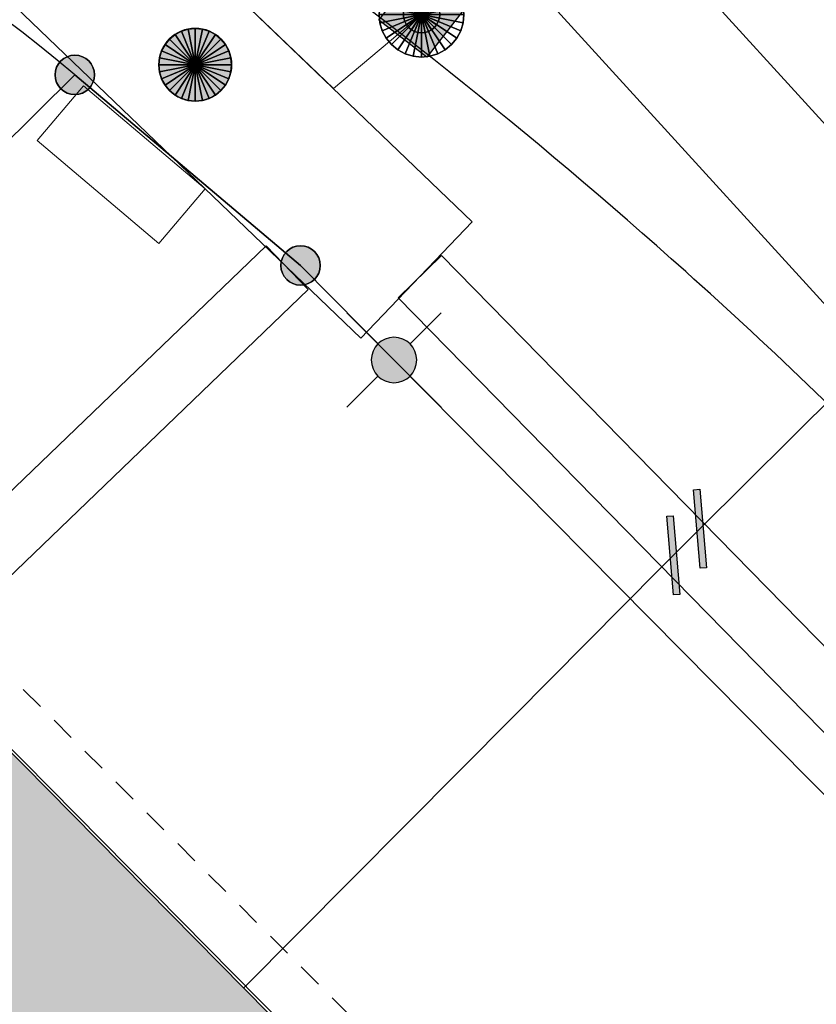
# Model space of a CAD drawing. Header units: metres. Extents: x 2695560 to 2696939, y 1260491 to 1262050.
# Tile 387 of 656: x 2695855.31 to 2695861.88, y 1261109.3 to 1261117.42. Entities that reach past the tile are written whole.
import ezdxf

# ---------------------------------------------------------------- set-up
doc = ezdxf.new("R2010")
doc.units = ezdxf.units.M
doc.linetypes.add('AUSGEZOGEN', pattern=[0])
doc.linetypes.add('VERDECKT2_S2', pattern=[0.36, 0.2, -0.16])
for name, color, linetype in [('XR$1$AV_Gebäudeflächen (BB)', 7, 'AUSGEZOGEN'), ('XR$1$AV_Grenzpunkte', 7, 'AUSGEZOGEN'), ('XR$1$AV_Linien (BB)', 7, 'AUSGEZOGEN'), ('XR$1$AW_LK_Schachtdeckel', 24, 'AUSGEZOGEN'), ('XR$1$EW_LK_Bauwerk_FL_Linie_Punkt', 1, 'AUSGEZOGEN'), ('XR$1$Liegenschaftsgrenzen', 7, 'AUSGEZOGEN'), ('XR$1$PFAV', 255, 'AUSGEZOGEN'), ('XR$1$PFAW', 255, 'AUSGEZOGEN'), ('XR$1$PFEW', 255, 'AUSGEZOGEN'), ('XR$1$RP_Abstandslinie', 7, 'AUSGEZOGEN'), ('XR$1$WA_LK_Rohrleitungsteil', 171, 'AUSGEZOGEN')]:
    doc.layers.add(name, color=color, linetype=linetype)
for name, color, linetype, lineweight in [('XR$2$ABW-Linie-M-ungenau-tot', 6, 'AUSGEZOGEN', 18), ('XR$2$ABW-Linie-R-ungenau', 4, 'VERDECKT2_S2', 18), ('XR$2$ABW-Punkt', 6, 'AUSGEZOGEN', 18), ('XR$2$ELE-Flaeche-oberirdisch', 1, 'AUSGEZOGEN', 18), ('XR$2$ELE-LinieFlaeche-genau', 1, 'AUSGEZOGEN', 18), ('XR$2$ELE-Punkt', 1, 'AUSGEZOGEN', 18), ('XR$2$KOM-LinieFlaeche-U-genau', 91, 'AUSGEZOGEN', 18), ('XR$2$WAS-Linie-genau', 5, 'AUSGEZOGEN', 18)]:
    doc.layers.add(name, color=color, linetype=linetype, lineweight=lineweight)

# ---------------------------------------------------------------- blocks, each defined once
blk = doc.blocks.new('COMPLEXOBJECT_640')
at = {"layer": 'XR$1$AV_Linien (BB)', "color": 7, "linetype": 'AUSGEZOGEN', "transparency": 33554687}
for centre, radius, start, end in [((5830.6346, 11082.9417), 43.7568, 48.13652, 54.83106), ((5830.2176, 11082.51), 44.3565, 44.33375, 48.10754)]:
    blk.add_arc(centre, radius, start, end, dxfattribs=at)
blk = doc.blocks.new('COMPLEXOBJECT_1357')
at = {"layer": 'XR$1$Liegenschaftsgrenzen', "color": 7, "linetype": 'AUSGEZOGEN', "transparency": 33554687}
blk.add_lwpolyline([(5866.13, 11106.01), (5857.43, 11114.8), (5856.66, 11115.58), (5854.797, 11117.151)], dxfattribs=at)
blk.add_arc((5848.1457, 11109.4273), 10.1929, 49.26635, 82.89745, dxfattribs=at)
blk = doc.blocks.new('BAV15')
at = {"layer": 'XR$1$PFAV', "transparency": 33554687}
blk.add_hatch(color=7, dxfattribs=at).paths.add_polyline_path([(0.5, 0), (0.49, 0.101), (0.459, 0.197), (0.41, 0.286), (0.344, 0.362), (0.264, 0.424), (0.174, 0.469), (0.076, 0.494), (-0.025, 0.499), (-0.125, 0.484), (-0.22, 0.449), (-0.306, 0.395), (-0.379, 0.326), (-0.437, 0.243), (-0.477, 0.15), (-0.497, 0.051), (-0.497, -0.051), (-0.477, -0.15), (-0.437, -0.243), (-0.379, -0.326), (-0.306, -0.395), (-0.22, -0.449), (-0.125, -0.484), (-0.025, -0.499), (0.076, -0.494), (0.174, -0.469), (0.264, -0.424), (0.344, -0.362), (0.41, -0.286), (0.459, -0.197), (0.49, -0.101)])
at = {"color": 7, "transparency": 33554687}
for start, end in [(90, 270), (270, 90)]:
    blk.add_arc((0, 0), 0.5, start, end, dxfattribs=at)
at = {"layer": 'XR$1$PFAV', "transparency": 33554687}
blk.add_circle((0, 0), 0.5, dxfattribs=at)
blk = doc.blocks.new('BWAV19')
at = {"layer": 'XR$1$PFAV', "transparency": 33554687}
blk.add_hatch(color=7, dxfattribs=at).paths.add_polyline_path([(0, 0.24), (-0.024, 0.239), (-0.048, 0.235), (-0.072, 0.229), (-0.095, 0.221), (-0.116, 0.21), (-0.137, 0.197), (-0.156, 0.182), (-0.174, 0.165), (-0.19, 0.147), (-0.204, 0.127), (-0.215, 0.106), (-0.225, 0.083), (-0.232, 0.06), (-0.237, 0.036), (-0.24, 0.012), (-0.24, -0.012), (-0.237, -0.036), (-0.232, -0.06), (-0.225, -0.083), (-0.215, -0.106), (-0.204, -0.127), (-0.19, -0.147), (-0.174, -0.165), (-0.156, -0.182), (-0.137, -0.197), (-0.116, -0.21), (-0.095, -0.221), (-0.072, -0.229), (-0.048, -0.235), (-0.024, -0.239), (0, -0.24), (0.024, -0.239), (0.048, -0.235), (0.072, -0.229), (0.095, -0.221), (0.116, -0.21), (0.137, -0.197), (0.156, -0.182), (0.174, -0.165), (0.19, -0.147), (0.204, -0.127), (0.215, -0.106), (0.225, -0.083), (0.232, -0.06), (0.237, -0.036), (0.24, -0.012), (0.24, 0.012), (0.237, 0.036), (0.232, 0.06), (0.225, 0.083), (0.215, 0.106), (0.204, 0.127), (0.19, 0.147), (0.174, 0.165), (0.156, 0.182), (0.137, 0.197), (0.116, 0.21), (0.095, 0.221), (0.072, 0.229), (0.048, 0.235), (0.024, 0.239)])
at = {"color": 7, "transparency": 33554687}
for p, q in [((-0.5, 0.5), (-0.17, 0.17)), ((0.17, 0.17), (0.5, 0.5)), ((-0.5, -0.5), (-0.17, -0.17)), ((0.17, -0.17), (0.5, -0.5))]:
    blk.add_line(p, q, dxfattribs=at)
for start, end in [(90, 270), (270, 90)]:
    blk.add_arc((0, 0), 0.24, start, end, dxfattribs=at)
blk = doc.blocks.new('BAW2089')
at = {"layer": 'XR$1$PFAW', "transparency": 33554687}
blk.add_hatch(color=7, dxfattribs=at).paths.add_polyline_path([(-0.5, 0.5), (-0.5, -0.5), (0.5, -0.5), (0.5, 0.5)])
at = {"transparency": 33554687}
blk.add_lwpolyline([(-0.5, 0.5), (0.5, 0.5), (0.5, -0.5), (-0.5, -0.5), (-0.5, 0.5)], close=True, dxfattribs=at)
at = {"layer": 'XR$1$PFAW', "transparency": 33554687}
blk.add_lwpolyline([(-0.5, 0.5), (0.5, 0.5), (0.5, -0.5), (-0.5, -0.5), (-0.5, 0.5)], close=True, dxfattribs=at)
blk = doc.blocks.new('BWA2013')
at = {"true_color": 0x000000, "transparency": 33554687}
blk.add_hatch(color=18, dxfattribs=at).paths.add_polyline_path([(-0.291, -0.409), (0.352, 0.357), (0.291, 0.409), (-0.352, -0.357)])
at = {"transparency": 33554687}
blk.add_lwpolyline([(-0.291, -0.409), (-0.352, -0.357), (0.291, 0.409), (0.352, 0.357), (-0.291, -0.409)], close=True, dxfattribs=at)
blk = doc.blocks.new('BEW15')
at = {"layer": 'XR$1$PFEW', "transparency": 33554687}
h = blk.add_hatch(color=7, dxfattribs=at)
h.paths.add_polyline_path([(-0.5, 0), (-0.497, -0.05), (-0.489, -0.1), (-0.477, -0.15), (-0.459, -0.197), (-0.437, -0.242), (-0.41, -0.285), (-0.379, -0.326), (-0.344, -0.362), (-0.306, -0.395), (-0.264, -0.424), (-0.22, -0.449), (-0.173, -0.469), (-0.125, -0.484), (-0.075, -0.494), (-0.025, -0.499), (0.026, -0.499), (0.076, -0.494), (0.126, -0.484), (0.174, -0.469), (0.22, -0.449), (0.265, -0.424), (0.306, -0.395), (0.345, -0.362), (0.38, -0.326), (0.411, -0.285), (0.437, -0.242), (0.46, -0.197), (0.477, -0.15), (0.49, -0.1), (0.498, -0.05), (0.5, 0), (0.498, 0.051), (0.49, 0.101), (0.477, 0.15), (0.46, 0.197), (0.437, 0.243), (0.411, 0.286), (0.38, 0.326), (0.345, 0.363), (0.306, 0.396), (0.265, 0.424), (0.22, 0.449), (0.174, 0.469), (0.126, 0.484), (0.076, 0.494), (0.026, 0.5), (-0.025, 0.5), (-0.075, 0.494), (-0.125, 0.484), (-0.173, 0.469), (-0.22, 0.449), (-0.264, 0.424), (-0.306, 0.396), (-0.344, 0.363), (-0.379, 0.326), (-0.41, 0.286), (-0.437, 0.243), (-0.459, 0.197), (-0.477, 0.15), (-0.489, 0.101), (-0.497, 0.051)])
h.paths.add_polyline_path([(0.01, 0.001), (0.01, 0), (0.01, -0.001), (0.01, -0.002), (0.01, -0.003), (0.009, -0.004), (0.009, -0.005), (0.009, -0.006), (0.008, -0.006), (0.007, -0.007), (0.006, -0.008), (0.006, -0.008), (0.005, -0.009), (0.004, -0.009), (0.003, -0.01), (0.002, -0.01), (0.001, -0.01), (0, -0.01), (-0.001, -0.01), (-0.002, -0.01), (-0.003, -0.009), (-0.004, -0.009), (-0.005, -0.008), (-0.006, -0.008), (-0.007, -0.007), (-0.007, -0.006), (-0.008, -0.006), (-0.008, -0.005), (-0.009, -0.004), (-0.009, -0.003), (-0.009, -0.002), (-0.01, -0.001), (-0.01, 0), (-0.01, 0.001), (-0.009, 0.002), (-0.009, 0.003), (-0.009, 0.004), (-0.008, 0.005), (-0.008, 0.006), (-0.007, 0.007), (-0.007, 0.007), (-0.006, 0.008), (-0.005, 0.009), (-0.004, 0.009), (-0.003, 0.01), (-0.002, 0.01), (-0.001, 0.01), (0, 0.01), (0.001, 0.01), (0.002, 0.01), (0.003, 0.01), (0.004, 0.01), (0.005, 0.009), (0.006, 0.009), (0.006, 0.008), (0.007, 0.007), (0.008, 0.007), (0.009, 0.006), (0.009, 0.005), (0.009, 0.004), (0.01, 0.003), (0.01, 0.002)], flags=16)
at = {"color": 1, "transparency": 33554687}
for start, end in [(0, 180), (180, 0)]:
    blk.add_arc((0, 0), 0.5, start, end, dxfattribs=at)
at = {"layer": 'XR$1$PFEW', "transparency": 33554687}
blk.add_circle((0, 0), 0.5, dxfattribs=at)
blk = doc.blocks.new('ELE-SCHACHT_RUND')
at = {"layer": 'XR$2$ELE-Punkt', "linetype": 'AUSGEZOGEN', "lineweight": 25, "transparency": 33554687}
for points in [[(-166.7, 249.4, 2500), (0, 0, 2500), (-212.1, 212.1, 2500)], [(-166.7, 249.4), (0, 0), (-212.1, 212.1)], [(-166.7, 249.4, 2500), (-166.7, 249.4), (-212.1, 212.1), (-212.1, 212.1, 2500)], [(-114.8, 277.2, 2500), (0, 0, 2500), (-166.7, 249.4, 2500)], [(-114.8, 277.2), (0, 0), (-166.7, 249.4)], [(-114.8, 277.2, 2500), (-114.8, 277.2), (-166.7, 249.4), (-166.7, 249.4, 2500)], [(-58.5, 294.2, 2500), (0, 0, 2500), (-114.8, 277.2, 2500)], [(-58.5, 294.2), (0, 0), (-114.8, 277.2)], [(-58.5, 294.2, 2500), (-58.5, 294.2), (-114.8, 277.2), (-114.8, 277.2, 2500)], [(0, 300, 2500), (0, 0, 2500), (-58.5, 294.2, 2500)], [(0, 300), (0, 0), (-58.5, 294.2)], [(0, 300, 2500), (0, 300), (-58.5, 294.2), (-58.5, 294.2, 2500)], [(58.5, 294.2, 2500), (0, 0, 2500), (0, 300, 2500)], [(58.5, 294.2), (0, 0), (0, 300)], [(58.5, 294.2, 2500), (58.5, 294.2), (0, 300), (0, 300, 2500)], [(114.8, 277.2, 2500), (0, 0, 2500), (58.5, 294.2, 2500)], [(114.8, 277.2), (0, 0), (58.5, 294.2)], [(166.7, 249.4, 2500), (0, 0, 2500), (114.8, 277.2, 2500)], [(166.7, 249.4), (0, 0), (114.8, 277.2)], [(212.1, 212.1, 2500), (0, 0, 2500), (166.7, 249.4, 2500)], [(212.1, 212.1), (0, 0), (166.7, 249.4)], [(114.8, 277.2, 2500), (114.8, 277.2), (58.5, 294.2), (58.5, 294.2, 2500)], [(166.7, 249.4, 2500), (166.7, 249.4), (114.8, 277.2), (114.8, 277.2, 2500)], [(212.1, 212.1, 2500), (212.1, 212.1), (166.7, 249.4), (166.7, 249.4, 2500)], [(-249.4, 166.7, 2500), (0, 0, 2500), (-277.2, 114.8, 2500)], [(-249.4, 166.7), (0, 0), (-277.2, 114.8)], [(-249.4, 166.7, 2500), (-249.4, 166.7), (-277.2, 114.8), (-277.2, 114.8, 2500)], [(-212.1, 212.1, 2500), (0, 0, 2500), (-249.4, 166.7, 2500)], [(-212.1, 212.1), (0, 0), (-249.4, 166.7)], [(-212.1, 212.1, 2500), (-212.1, 212.1), (-249.4, 166.7), (-249.4, 166.7, 2500)], [(249.4, 166.7, 2500), (0, 0, 2500), (212.1, 212.1, 2500)], [(249.4, 166.7), (0, 0), (212.1, 212.1)], [(277.2, 114.8, 2500), (0, 0, 2500), (249.4, 166.7, 2500)], [(277.2, 114.8), (0, 0), (249.4, 166.7)], [(249.4, 166.7, 2500), (249.4, 166.7), (212.1, 212.1), (212.1, 212.1, 2500)], [(277.2, 114.8, 2500), (277.2, 114.8), (249.4, 166.7), (249.4, 166.7, 2500)], [(-277.2, 114.8, 2500), (0, 0, 2500), (-294.2, 58.5, 2500)], [(-277.2, 114.8), (0, 0), (-294.2, 58.5)], [(-277.2, 114.8, 2500), (-277.2, 114.8), (-294.2, 58.5), (-294.2, 58.5, 2500)], [(294.2, 58.5, 2500), (0, 0, 2500), (277.2, 114.8, 2500)], [(294.2, 58.5), (0, 0), (277.2, 114.8)], [(294.2, 58.5, 2500), (294.2, 58.5), (277.2, 114.8), (277.2, 114.8, 2500)], [(-294.2, 58.5, 2500), (0, 0, 2500), (-300, 0, 2500)], [(-294.2, 58.5), (0, 0), (-300, 0)], [(-294.2, 58.5, 2500), (-294.2, 58.5), (-300, 0), (-300, 0, 2500)], [(-300, 0, 2500), (0, 0, 2500), (-294.2, -58.5, 2500)], [(-300, 0), (0, 0), (-294.2, -58.5)], [(-294.2, -58.5, 2500), (0, 0, 2500), (-277.2, -114.8, 2500)], [(-294.2, -58.5), (0, 0), (-277.2, -114.8)], [(-277.2, -114.8, 2500), (0, 0, 2500), (-249.4, -166.7, 2500)], [(-277.2, -114.8), (0, 0), (-249.4, -166.7)], [(-249.4, -166.7, 2500), (0, 0, 2500), (-212.1, -212.1, 2500)], [(-249.4, -166.7), (0, 0), (-212.1, -212.1)], [(-212.1, -212.1, 2500), (0, 0, 2500), (-166.7, -249.4, 2500)], [(-212.1, -212.1), (0, 0), (-166.7, -249.4)], [(-166.7, -249.4, 2500), (0, 0, 2500), (-114.8, -277.2, 2500)], [(-166.7, -249.4), (0, 0), (-114.8, -277.2)], [(-114.8, -277.2, 2500), (0, 0, 2500), (-58.5, -294.2, 2500)], [(-114.8, -277.2), (0, 0), (-58.5, -294.2)], [(-58.5, -294.2, 2500), (0, 0, 2500), (0, -300, 2500)], [(-58.5, -294.2), (0, 0), (0, -300)], [(300, 0, 2500), (0, 0, 2500), (294.2, 58.5, 2500)], [(300, 0), (0, 0), (294.2, 58.5)], [(0, -300, 2500), (0, 0, 2500), (58.5, -294.2, 2500)], [(58.5, -294.2, 2500), (0, 0, 2500), (114.8, -277.2, 2500)], [(114.8, -277.2, 2500), (0, 0, 2500), (166.7, -249.4, 2500)], [(166.7, -249.4, 2500), (0, 0, 2500), (212.1, -212.1, 2500)], [(212.1, -212.1, 2500), (0, 0, 2500), (249.4, -166.7, 2500)], [(249.4, -166.7, 2500), (0, 0, 2500), (277.2, -114.8, 2500)], [(277.2, -114.8, 2500), (0, 0, 2500), (294.2, -58.5, 2500)], [(294.2, -58.5, 2500), (0, 0, 2500), (300, 0, 2500)], [(0, -300), (0, 0), (58.5, -294.2)], [(58.5, -294.2), (0, 0), (114.8, -277.2)], [(114.8, -277.2), (0, 0), (166.7, -249.4)], [(166.7, -249.4), (0, 0), (212.1, -212.1)], [(212.1, -212.1), (0, 0), (249.4, -166.7)], [(249.4, -166.7), (0, 0), (277.2, -114.8)], [(277.2, -114.8), (0, 0), (294.2, -58.5)], [(294.2, -58.5), (0, 0), (300, 0)], [(300, 0, 2500), (300, 0), (294.2, 58.5), (294.2, 58.5, 2500)], [(-300, 0, 2500), (-300, 0), (-294.2, -58.5), (-294.2, -58.5, 2500)], [(-294.2, -58.5, 2500), (-294.2, -58.5), (-277.2, -114.8), (-277.2, -114.8, 2500)], [(277.2, -114.8, 2500), (277.2, -114.8), (294.2, -58.5), (294.2, -58.5, 2500)], [(294.2, -58.5, 2500), (294.2, -58.5), (300, 0), (300, 0, 2500)], [(-277.2, -114.8, 2500), (-277.2, -114.8), (-249.4, -166.7), (-249.4, -166.7, 2500)], [(249.4, -166.7, 2500), (249.4, -166.7), (277.2, -114.8), (277.2, -114.8, 2500)], [(-249.4, -166.7, 2500), (-249.4, -166.7), (-212.1, -212.1), (-212.1, -212.1, 2500)], [(-212.1, -212.1, 2500), (-212.1, -212.1), (-166.7, -249.4), (-166.7, -249.4, 2500)], [(166.7, -249.4, 2500), (166.7, -249.4), (212.1, -212.1), (212.1, -212.1, 2500)], [(212.1, -212.1, 2500), (212.1, -212.1), (249.4, -166.7), (249.4, -166.7, 2500)], [(-166.7, -249.4, 2500), (-166.7, -249.4), (-114.8, -277.2), (-114.8, -277.2, 2500)], [(-114.8, -277.2, 2500), (-114.8, -277.2), (-58.5, -294.2), (-58.5, -294.2, 2500)], [(-58.5, -294.2, 2500), (-58.5, -294.2), (0, -300), (0, -300, 2500)], [(0, -300, 2500), (0, -300), (58.5, -294.2), (58.5, -294.2, 2500)], [(58.5, -294.2, 2500), (58.5, -294.2), (114.8, -277.2), (114.8, -277.2, 2500)], [(114.8, -277.2, 2500), (114.8, -277.2), (166.7, -249.4), (166.7, -249.4, 2500)]]:
    blk.add_3dface(points, dxfattribs=at)
blk = doc.blocks.new('ABW-EINLAUFSCHACHT_RUND')
at = {"layer": 'XR$2$ABW-Linie-M-ungenau-tot', "linetype": 'AUSGEZOGEN', "lineweight": 25, "transparency": 33554687}
for points in [[(-124.7, 83.3, 2500), (0, 0, 2500), (-138.6, 57.4, 2500)], [(-124.7, 83.3), (0, 0), (-138.6, 57.4)], [(-124.7, 83.3, 2500), (-124.7, 83.3), (-138.6, 57.4), (-138.6, 57.4, 2500)], [(-106.1, 106.1, 2500), (0, 0, 2500), (-124.7, 83.3, 2500)], [(-106.1, 106.1), (0, 0), (-124.7, 83.3)], [(-106.1, 106.1, 2500), (-106.1, 106.1), (-124.7, 83.3), (-124.7, 83.3, 2500)], [(-83.3, 124.7, 2500), (0, 0, 2500), (-106.1, 106.1, 2500)], [(-83.3, 124.7), (0, 0), (-106.1, 106.1)], [(-83.3, 124.7, 2500), (-83.3, 124.7), (-106.1, 106.1), (-106.1, 106.1, 2500)], [(-57.4, 138.6, 2500), (0, 0, 2500), (-83.3, 124.7, 2500)], [(-57.4, 138.6), (0, 0), (-83.3, 124.7)], [(-57.4, 138.6, 2500), (-57.4, 138.6), (-83.3, 124.7), (-83.3, 124.7, 2500)], [(-29.3, 147.1, 2500), (0, 0, 2500), (-57.4, 138.6, 2500)], [(-29.3, 147.1), (0, 0), (-57.4, 138.6)], [(-29.3, 147.1, 2500), (-29.3, 147.1), (-57.4, 138.6), (-57.4, 138.6, 2500)], [(0, 150, 2500), (0, 0, 2500), (-29.3, 147.1, 2500)], [(0, 150), (0, 0), (-29.3, 147.1)], [(0, 150, 2500), (0, 150), (-29.3, 147.1), (-29.3, 147.1, 2500)], [(29.3, 147.1, 2500), (0, 0, 2500), (0, 150, 2500)], [(29.3, 147.1), (0, 0), (0, 150)], [(29.3, 147.1, 2500), (29.3, 147.1), (0, 150), (0, 150, 2500)], [(57.4, 138.6, 2500), (0, 0, 2500), (29.3, 147.1, 2500)], [(57.4, 138.6), (0, 0), (29.3, 147.1)], [(83.3, 124.7, 2500), (0, 0, 2500), (57.4, 138.6, 2500)], [(83.3, 124.7), (0, 0), (57.4, 138.6)], [(106.1, 106.1, 2500), (0, 0, 2500), (83.3, 124.7, 2500)], [(106.1, 106.1), (0, 0), (83.3, 124.7)], [(124.7, 83.3, 2500), (0, 0, 2500), (106.1, 106.1, 2500)], [(124.7, 83.3), (0, 0), (106.1, 106.1)], [(138.6, 57.4, 2500), (0, 0, 2500), (124.7, 83.3, 2500)], [(138.6, 57.4), (0, 0), (124.7, 83.3)], [(57.4, 138.6, 2500), (57.4, 138.6), (29.3, 147.1), (29.3, 147.1, 2500)], [(83.3, 124.7, 2500), (83.3, 124.7), (57.4, 138.6), (57.4, 138.6, 2500)], [(106.1, 106.1, 2500), (106.1, 106.1), (83.3, 124.7), (83.3, 124.7, 2500)], [(124.7, 83.3, 2500), (124.7, 83.3), (106.1, 106.1), (106.1, 106.1, 2500)], [(138.6, 57.4, 2500), (138.6, 57.4), (124.7, 83.3), (124.7, 83.3, 2500)], [(-147.1, 29.3, 2500), (0, 0, 2500), (-150, 0, 2500)], [(-147.1, 29.3), (0, 0), (-150, 0)], [(-147.1, 29.3, 2500), (-147.1, 29.3), (-150, 0), (-150, 0, 2500)], [(-150, 0, 2500), (0, 0, 2500), (-147.1, -29.3, 2500)], [(-150, 0), (0, 0), (-147.1, -29.3)], [(-150, 0, 2500), (-150, 0), (-147.1, -29.3), (-147.1, -29.3, 2500)], [(-138.6, 57.4, 2500), (0, 0, 2500), (-147.1, 29.3, 2500)], [(-138.6, 57.4), (0, 0), (-147.1, 29.3)], [(-138.6, 57.4, 2500), (-138.6, 57.4), (-147.1, 29.3), (-147.1, 29.3, 2500)], [(-147.1, -29.3, 2500), (0, 0, 2500), (-138.6, -57.4, 2500)], [(-147.1, -29.3), (0, 0), (-138.6, -57.4)], [(-138.6, -57.4, 2500), (0, 0, 2500), (-124.7, -83.3, 2500)], [(-138.6, -57.4), (0, 0), (-124.7, -83.3)], [(-124.7, -83.3, 2500), (0, 0, 2500), (-106.1, -106.1, 2500)], [(-124.7, -83.3), (0, 0), (-106.1, -106.1)], [(-106.1, -106.1, 2500), (0, 0, 2500), (-83.3, -124.7, 2500)], [(-106.1, -106.1), (0, 0), (-83.3, -124.7)], [(-83.3, -124.7, 2500), (0, 0, 2500), (-57.4, -138.6, 2500)], [(-83.3, -124.7), (0, 0), (-57.4, -138.6)], [(-57.4, -138.6, 2500), (0, 0, 2500), (-29.3, -147.1, 2500)], [(-57.4, -138.6), (0, 0), (-29.3, -147.1)], [(-29.3, -147.1, 2500), (0, 0, 2500), (0, -150, 2500)], [(-29.3, -147.1), (0, 0), (0, -150)], [(147.1, 29.3, 2500), (0, 0, 2500), (138.6, 57.4, 2500)], [(147.1, 29.3), (0, 0), (138.6, 57.4)], [(150, 0, 2500), (0, 0, 2500), (147.1, 29.3, 2500)], [(150, 0), (0, 0), (147.1, 29.3)], [(0, -150, 2500), (0, 0, 2500), (29.3, -147.1, 2500)], [(29.3, -147.1, 2500), (0, 0, 2500), (57.4, -138.6, 2500)], [(57.4, -138.6, 2500), (0, 0, 2500), (83.3, -124.7, 2500)], [(83.3, -124.7, 2500), (0, 0, 2500), (106.1, -106.1, 2500)], [(106.1, -106.1, 2500), (0, 0, 2500), (124.7, -83.3, 2500)], [(124.7, -83.3, 2500), (0, 0, 2500), (138.6, -57.4, 2500)], [(138.6, -57.4, 2500), (0, 0, 2500), (147.1, -29.3, 2500)], [(147.1, -29.3, 2500), (0, 0, 2500), (150, 0, 2500)], [(0, -150), (0, 0), (29.3, -147.1)], [(29.3, -147.1), (0, 0), (57.4, -138.6)], [(57.4, -138.6), (0, 0), (83.3, -124.7)], [(83.3, -124.7), (0, 0), (106.1, -106.1)], [(106.1, -106.1), (0, 0), (124.7, -83.3)], [(124.7, -83.3), (0, 0), (138.6, -57.4)], [(138.6, -57.4), (0, 0), (147.1, -29.3)], [(147.1, -29.3), (0, 0), (150, 0)], [(147.1, 29.3, 2500), (147.1, 29.3), (138.6, 57.4), (138.6, 57.4, 2500)], [(150, 0, 2500), (150, 0), (147.1, 29.3), (147.1, 29.3, 2500)], [(147.1, -29.3, 2500), (147.1, -29.3), (150, 0), (150, 0, 2500)], [(-147.1, -29.3, 2500), (-147.1, -29.3), (-138.6, -57.4), (-138.6, -57.4, 2500)], [(-138.6, -57.4, 2500), (-138.6, -57.4), (-124.7, -83.3), (-124.7, -83.3, 2500)], [(124.7, -83.3, 2500), (124.7, -83.3), (138.6, -57.4), (138.6, -57.4, 2500)], [(138.6, -57.4, 2500), (138.6, -57.4), (147.1, -29.3), (147.1, -29.3, 2500)], [(-124.7, -83.3, 2500), (-124.7, -83.3), (-106.1, -106.1), (-106.1, -106.1, 2500)], [(-106.1, -106.1, 2500), (-106.1, -106.1), (-83.3, -124.7), (-83.3, -124.7, 2500)], [(-83.3, -124.7, 2500), (-83.3, -124.7), (-57.4, -138.6), (-57.4, -138.6, 2500)], [(-57.4, -138.6, 2500), (-57.4, -138.6), (-29.3, -147.1), (-29.3, -147.1, 2500)], [(-29.3, -147.1, 2500), (-29.3, -147.1), (0, -150), (0, -150, 2500)], [(0, -150, 2500), (0, -150), (29.3, -147.1), (29.3, -147.1, 2500)], [(29.3, -147.1, 2500), (29.3, -147.1), (57.4, -138.6), (57.4, -138.6, 2500)], [(57.4, -138.6, 2500), (57.4, -138.6), (83.3, -124.7), (83.3, -124.7, 2500)], [(83.3, -124.7, 2500), (83.3, -124.7), (106.1, -106.1), (106.1, -106.1, 2500)], [(106.1, -106.1, 2500), (106.1, -106.1), (124.7, -83.3), (124.7, -83.3, 2500)]]:
    blk.add_3dface(points, dxfattribs=at)
blk = doc.blocks.new('ABW-DECKEL')
at = {"layer": 'XR$2$ABW-Punkt', "linetype": 'AUSGEZOGEN', "lineweight": 25, "transparency": 33554687}
for points in [[(-68.3, 343.3, 2500), (0, 0, 2500), (-133.9, 323.4, 2500)], [(-68.3, 343.3), (0, 0), (-133.9, 323.4)], [(-68.3, 343.3, 2500), (-68.3, 343.3), (-133.9, 323.4), (-133.9, 323.4, 2500)], [(0, 350, 2500), (0, 0, 2500), (-68.3, 343.3, 2500)], [(0, 350), (0, 0), (-68.3, 343.3)], [(0, 350, 2500), (0, 350), (-68.3, 343.3), (-68.3, 343.3, 2500)], [(68.3, 343.3, 2500), (0, 0, 2500), (0, 350, 2500)], [(68.3, 343.3), (0, 0), (0, 350)], [(68.3, 343.3, 2500), (68.3, 343.3), (0, 350), (0, 350, 2500)], [(133.9, 323.4, 2500), (0, 0, 2500), (68.3, 343.3, 2500)], [(133.9, 323.4), (0, 0), (68.3, 343.3)], [(133.9, 323.4, 2500), (133.9, 323.4), (68.3, 343.3), (68.3, 343.3, 2500)], [(-247.5, 247.5, 2500), (0, 0, 2500), (-291, 194.4, 2500)], [(-247.5, 247.5), (0, 0), (-291, 194.4)], [(-247.5, 247.5, 2500), (-247.5, 247.5), (-291, 194.4), (-291, 194.4, 2500)], [(-194.4, 291, 2500), (0, 0, 2500), (-247.5, 247.5, 2500)], [(-194.4, 291), (0, 0), (-247.5, 247.5)], [(-194.4, 291, 2500), (-194.4, 291), (-247.5, 247.5), (-247.5, 247.5, 2500)], [(-133.9, 323.4, 2500), (0, 0, 2500), (-194.4, 291, 2500)], [(-133.9, 323.4), (0, 0), (-194.4, 291)], [(-133.9, 323.4, 2500), (-133.9, 323.4), (-194.4, 291), (-194.4, 291, 2500)], [(194.4, 291, 2500), (0, 0, 2500), (133.9, 323.4, 2500)], [(194.4, 291), (0, 0), (133.9, 323.4)], [(247.5, 247.5, 2500), (0, 0, 2500), (194.4, 291, 2500)], [(247.5, 247.5), (0, 0), (194.4, 291)], [(291, 194.4, 2500), (0, 0, 2500), (247.5, 247.5, 2500)], [(291, 194.4), (0, 0), (247.5, 247.5)], [(194.4, 291, 2500), (194.4, 291), (133.9, 323.4), (133.9, 323.4, 2500)], [(247.5, 247.5, 2500), (247.5, 247.5), (194.4, 291), (194.4, 291, 2500)], [(291, 194.4, 2500), (291, 194.4), (247.5, 247.5), (247.5, 247.5, 2500)], [(-291, 194.4, 2500), (0, 0, 2500), (-323.4, 133.9, 2500)], [(-291, 194.4), (0, 0), (-323.4, 133.9)], [(-291, 194.4, 2500), (-291, 194.4), (-323.4, 133.9), (-323.4, 133.9, 2500)], [(323.4, 133.9, 2500), (0, 0, 2500), (291, 194.4, 2500)], [(323.4, 133.9), (0, 0), (291, 194.4)], [(323.4, 133.9, 2500), (323.4, 133.9), (291, 194.4), (291, 194.4, 2500)], [(-323.4, 133.9, 2500), (0, 0, 2500), (-343.3, 68.3, 2500)], [(-323.4, 133.9), (0, 0), (-343.3, 68.3)], [(-323.4, 133.9, 2500), (-323.4, 133.9), (-343.3, 68.3), (-343.3, 68.3, 2500)], [(343.3, 68.3, 2500), (0, 0, 2500), (323.4, 133.9, 2500)], [(343.3, 68.3), (0, 0), (323.4, 133.9)], [(343.3, 68.3, 2500), (343.3, 68.3), (323.4, 133.9), (323.4, 133.9, 2500)], [(-343.3, 68.3, 2500), (0, 0, 2500), (-350, 0, 2500)], [(-343.3, 68.3), (0, 0), (-350, 0)], [(-343.3, 68.3, 2500), (-343.3, 68.3), (-350, 0), (-350, 0, 2500)], [(-350, 0, 2500), (0, 0, 2500), (-343.3, -68.3, 2500)], [(-350, 0), (0, 0), (-343.3, -68.3)], [(-343.3, -68.3, 2500), (0, 0, 2500), (-323.4, -133.9, 2500)], [(-343.3, -68.3), (0, 0), (-323.4, -133.9)], [(-323.4, -133.9, 2500), (0, 0, 2500), (-291, -194.4, 2500)], [(-323.4, -133.9), (0, 0), (-291, -194.4)], [(-291, -194.4, 2500), (0, 0, 2500), (-247.5, -247.5, 2500)], [(-291, -194.4), (0, 0), (-247.5, -247.5)], [(-247.5, -247.5, 2500), (0, 0, 2500), (-194.4, -291, 2500)], [(-247.5, -247.5), (0, 0), (-194.4, -291)], [(-194.4, -291, 2500), (0, 0, 2500), (-133.9, -323.4, 2500)], [(-194.4, -291), (0, 0), (-133.9, -323.4)], [(-133.9, -323.4, 2500), (0, 0, 2500), (-68.3, -343.3, 2500)], [(-133.9, -323.4), (0, 0), (-68.3, -343.3)], [(-68.3, -343.3, 2500), (0, 0, 2500), (0, -350, 2500)], [(-68.3, -343.3), (0, 0), (0, -350)], [(350, 0, 2500), (0, 0, 2500), (343.3, 68.3, 2500)], [(350, 0), (0, 0), (343.3, 68.3)], [(0, -350, 2500), (0, 0, 2500), (68.3, -343.3, 2500)], [(68.3, -343.3, 2500), (0, 0, 2500), (133.9, -323.4, 2500)], [(133.9, -323.4, 2500), (0, 0, 2500), (194.4, -291, 2500)], [(194.4, -291, 2500), (0, 0, 2500), (247.5, -247.5, 2500)], [(247.5, -247.5, 2500), (0, 0, 2500), (291, -194.4, 2500)], [(291, -194.4, 2500), (0, 0, 2500), (323.4, -133.9, 2500)], [(323.4, -133.9, 2500), (0, 0, 2500), (343.3, -68.3, 2500)], [(343.3, -68.3, 2500), (0, 0, 2500), (350, 0, 2500)], [(0, -350), (0, 0), (68.3, -343.3)], [(68.3, -343.3), (0, 0), (133.9, -323.4)], [(133.9, -323.4), (0, 0), (194.4, -291)], [(194.4, -291), (0, 0), (247.5, -247.5)], [(247.5, -247.5), (0, 0), (291, -194.4)], [(291, -194.4), (0, 0), (323.4, -133.9)], [(323.4, -133.9), (0, 0), (343.3, -68.3)], [(343.3, -68.3), (0, 0), (350, 0)], [(350, 0, 2500), (350, 0), (343.3, 68.3), (343.3, 68.3, 2500)], [(-350, 0, 2500), (-350, 0), (-343.3, -68.3), (-343.3, -68.3, 2500)], [(-343.3, -68.3, 2500), (-343.3, -68.3), (-323.4, -133.9), (-323.4, -133.9, 2500)], [(323.4, -133.9, 2500), (323.4, -133.9), (343.3, -68.3), (343.3, -68.3, 2500)], [(343.3, -68.3, 2500), (343.3, -68.3), (350, 0), (350, 0, 2500)], [(-323.4, -133.9, 2500), (-323.4, -133.9), (-291, -194.4), (-291, -194.4, 2500)], [(291, -194.4, 2500), (291, -194.4), (323.4, -133.9), (323.4, -133.9, 2500)], [(-291, -194.4, 2500), (-291, -194.4), (-247.5, -247.5), (-247.5, -247.5, 2500)], [(247.5, -247.5, 2500), (247.5, -247.5), (291, -194.4), (291, -194.4, 2500)], [(-247.5, -247.5, 2500), (-247.5, -247.5), (-194.4, -291), (-194.4, -291, 2500)], [(-194.4, -291, 2500), (-194.4, -291), (-133.9, -323.4), (-133.9, -323.4, 2500)], [(-133.9, -323.4, 2500), (-133.9, -323.4), (-68.3, -343.3), (-68.3, -343.3, 2500)], [(68.3, -343.3, 2500), (68.3, -343.3), (133.9, -323.4), (133.9, -323.4, 2500)], [(133.9, -323.4, 2500), (133.9, -323.4), (194.4, -291), (194.4, -291, 2500)], [(194.4, -291, 2500), (194.4, -291), (247.5, -247.5), (247.5, -247.5, 2500)], [(-68.3, -343.3, 2500), (-68.3, -343.3), (0, -350), (0, -350, 2500)], [(0, -350, 2500), (0, -350), (68.3, -343.3), (68.3, -343.3, 2500)]]:
    blk.add_3dface(points, dxfattribs=at)

msp = doc.modelspace()

# ---------------------------------------------------------------- hatches: boundary and pattern name
at = {"layer": 'XR$1$AV_Gebäudeflächen (BB)', "true_color": 0xd2d2d2, "transparency": 33554687}
msp.add_hatch(color=254, dxfattribs=at).paths.add_polyline_path([(2695847.738, 1261105.059), (2695849.515, 1261106.769), (2695850.98, 1261106.696), (2695855.118, 1261102.484), (2695852.522, 1261099.922), (2695854.703, 1261097.741), (2695861.818, 1261104.711), (2695852.711, 1261113.939), (2695848.314, 1261118.394), (2695843.551, 1261113.826), (2695843.45, 1261113.931), (2695841.236, 1261111.804)])

# ---------------------------------------------------------------- linework, layer by layer
at = {"layer": 'XR$1$AV_Linien (BB)', "color": 7, "linetype": 'AUSGEZOGEN', "transparency": 33554687}
msp.add_line((2695855.767, 1261116.961), (2695852.711, 1261113.939), dxfattribs=at)
for points in [[(2695855.767, 1261116.961), (2695857.63, 1261115.39), (2695858.4, 1261114.61), (2695867.1, 1261105.82), (2695867.134, 1261105.785)], [(2695852.711, 1261113.939), (2695861.818, 1261104.711), (2695854.703, 1261097.741), (2695852.522, 1261099.922), (2695855.118, 1261102.484), (2695850.98, 1261106.696), (2695849.515, 1261106.769), (2695847.738, 1261105.059)]]:
    msp.add_lwpolyline(points, dxfattribs=at)
msp.add_arc((2695849.1157, 1261109.2373), 10.1929, 49.26635, 82.89745, dxfattribs=at)
at = {"layer": 'XR$1$RP_Abstandslinie', "color": 7, "linetype": 'AUSGEZOGEN', "transparency": 33554687}
msp.add_lwpolyline([(2695815.92, 1261083.45), (2695852.53, 1261047.34), (2695889.71, 1261010.67), (2695915.9, 1260984.83), (2695942.7, 1260958.39), (2695972.35, 1260992.97), (2695942.13, 1261023.53), (2695912.25, 1261053.75), (2695881.66, 1261084.69), (2695850.32, 1261116.38)], dxfattribs=at)
at = {"layer": 'XR$2$ABW-Linie-R-ungenau', "linetype": 'VERDECKT2_S2', "transparency": 33554687}
msp.add_lwpolyline([(2695861.687, 1261104.405), (2695862.099, 1261104.817), (2695862.108, 1261105.14), (2695854.823, 1261112.412), (2695854.62, 1261112.426), (2695854.417, 1261112.233)], dxfattribs=at)
at = {"layer": 'XR$2$ELE-Flaeche-oberirdisch', "transparency": 33554687}
for points in [[(2695867.963, 1261126.928), (2695866.604, 1261126.005), (2695865.247, 1261125.079), (2695856.749, 1261117.954), (2695857.9, 1261116.849), (2695865.804, 1261123.486), (2695867.283, 1261124.795), (2695868.756, 1261126.11), (2695867.963, 1261126.928)], [(2695855.518, 1261119.136), (2695854.597, 1261118.177), (2695858.126, 1261114.79), (2695859.046, 1261115.749), (2695855.518, 1261119.136)], [(2695855.839, 1261116.872), (2695855.456, 1261116.42), (2695856.46, 1261115.57), (2695856.843, 1261116.021), (2695855.839, 1261116.872)]]:
    msp.add_lwpolyline(points, close=True, dxfattribs=at)
at = {"layer": 'XR$2$ELE-LinieFlaeche-genau', "linetype": 'AUSGEZOGEN', "transparency": 33554687}
for points in [[(2695854.1327, 1261112.4632), (2695857.3457, 1261115.5522), (2695857.6923, 1261115.1918), (2695854.4793, 1261112.1028), (2695854.1327, 1261112.4632)], [(2695876.5234, 1261096.8081), (2695863.2689, 1261110.1905), (2695858.4345, 1261115.123), (2695858.7915, 1261115.473), (2695863.6251, 1261110.5415), (2695876.8786, 1261097.1599), (2695876.5234, 1261096.8081)]]:
    msp.add_lwpolyline(points, close=True, dxfattribs=at)
at = {"layer": 'XR$2$KOM-LinieFlaeche-U-genau', "linetype": 'AUSGEZOGEN', "transparency": 33554687}
msp.add_lwpolyline([(2695854.5038, 1261124.7203), (2695864.3624, 1261113.915), (2695863.6236, 1261113.241), (2695863.6236, 1261113.241), (2695853.7602, 1261124.0517)], dxfattribs=at)
at = {"layer": 'XR$2$WAS-Linie-genau', "linetype": 'AUSGEZOGEN', "transparency": 33554687}
for p, q in [((2695863.347, 1261115.63), (2695860.923, 1261113.217)), ((2695860.923, 1261113.217), (2695860.703, 1261112.998)), ((2695860.703, 1261112.998), (2695860.593, 1261112.887)), ((2695860.593, 1261112.887), (2695859.388, 1261111.673)), ((2695859.388, 1261111.673), (2695857.16, 1261109.429))]:
    msp.add_line(p, q, dxfattribs=at)

# ---------------------------------------------------------------- block references
at = {"layer": 'XR$1$AV_Grenzpunkte', "color": 7, "linetype": 'AUSGEZOGEN', "lineweight": -3, "transparency": 33554687}
for name, p, xscale, yscale in [('BAV15', (2695855.767, 1261116.961), 0.3249999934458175, 0.3249999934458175), ('BAV15', (2695857.63, 1261115.39), 0.3249999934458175, 0.3249999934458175), ('BWAV19', (2695858.4, 1261114.61), 0.7800000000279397, 0.7800000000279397)]:
    msp.add_blockref(name, p, dxfattribs=dict(at, xscale=xscale, yscale=yscale))
at = {"layer": 'XR$1$AV_Linien (BB)', "color": 7, "linetype": 'AUSGEZOGEN', "lineweight": -3, "transparency": 33554687}
msp.add_blockref('COMPLEXOBJECT_640', (2690000.97, 1249999.81), dxfattribs=at)
at = {"layer": 'XR$1$AW_LK_Schachtdeckel', "color": 24, "linetype": 'AUSGEZOGEN', "lineweight": -3, "transparency": 33554687, "xscale": 0.5000000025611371, "yscale": 0.5000000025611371, "rotation": 322.344160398}
msp.add_blockref('BAW2089', (2695858.627, 1261117.459), dxfattribs=at)
at = {"layer": 'XR$1$EW_LK_Bauwerk_FL_Linie_Punkt', "color": 1, "linetype": 'AUSGEZOGEN', "lineweight": -3, "transparency": 33554687, "xscale": 0.5999999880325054, "yscale": 0.5999999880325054}
msp.add_blockref('BEW15', (2695856.761, 1261117.045), dxfattribs=at)
at = {"layer": 'XR$1$Liegenschaftsgrenzen', "color": 7, "linetype": 'AUSGEZOGEN', "lineweight": -3, "transparency": 33554687}
msp.add_blockref('COMPLEXOBJECT_1357', (2690000.97, 1249999.81), dxfattribs=at)
at = {"layer": 'XR$1$WA_LK_Rohrleitungsteil', "color": 171, "linetype": 'AUSGEZOGEN', "lineweight": -3, "transparency": 33554687, "rotation": 224.8722029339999}
for p, xscale, yscale in [((2695860.923, 1261113.218), 0.6499999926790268, 0.6499999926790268), ((2695860.703, 1261112.999), 0.6499999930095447, 0.6499999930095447)]:
    msp.add_blockref('BWA2013', p, dxfattribs=dict(at, xscale=xscale, yscale=yscale))
at = {"layer": 'XR$2$ABW-Punkt', "color": 6, "linetype": 'AUSGEZOGEN', "lineweight": 18, "transparency": 33554687, "xscale": 0.001, "yscale": 0.001, "zscale": 0.001, "rotation": 360}
for name in ['ABW-DECKEL', 'ABW-EINLAUFSCHACHT_RUND']:
    msp.add_blockref(name, (2695858.627, 1261117.458), dxfattribs=at)
at = {"layer": 'XR$2$ELE-Punkt', "color": 1, "linetype": 'AUSGEZOGEN', "lineweight": 18, "transparency": 33554687, "xscale": 0.001, "yscale": 0.001, "zscale": 0.001, "rotation": 270}
msp.add_blockref('ELE-SCHACHT_RUND', (2695856.761, 1261117.044), dxfattribs=at)

doc.saveas('drawing.dxf')
